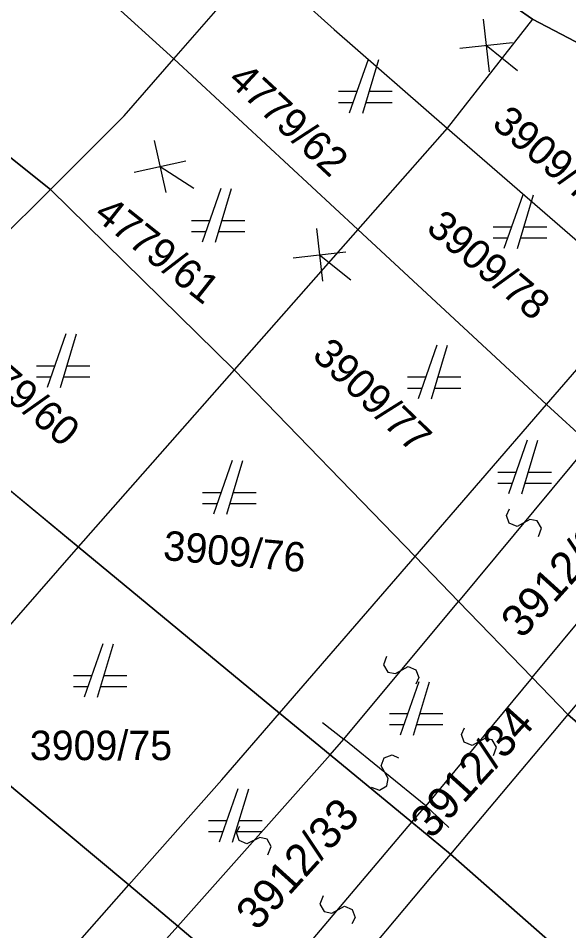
# Model space of a CAD drawing. Extents: x -266179 to -264727, y -1243225 to -1241702.
# Drawn here: x -264877.21 to -264856.64, y -1242530.28 to -1242496.2 of the extents above; entities that cross this region are included whole.
import ezdxf

# ---------------------------------------------------------------- set-up
doc = ezdxf.new("R2010")
doc.units = 0
for name, color, linetype in [('Vrstva 1', 7, 'Continuous'), ('Vrstva 2', 7, 'Continuous'), ('Vrstva 21', 7, 'Continuous')]:
    doc.layers.add(name, color=color, linetype=linetype)

msp = doc.modelspace()

# ---------------------------------------------------------------- linework, layer by layer
at = {"layer": 'Vrstva 1'}
for p, q in [((-264871.4, -1242497.72), (-264891.01, -1242479.86)), ((-264891.01, -1242479.86), (-264871.4, -1242497.72)), ((-264876.01, -1242502.59), (-264902.6, -1242481.43)), ((-264902.6, -1242481.43), (-264876.01, -1242502.59)), ((-264871.4, -1242497.72), (-264868.22, -1242494.08)), ((-264868.22, -1242494.08), (-264865.41, -1242496.62)), ((-264858.61, -1242495.81), (-264857.99, -1242496.23)), ((-264857.99, -1242496.23), (-264861.18, -1242500.3)), ((-264849.09, -1242500.94), (-264857.99, -1242496.23)), ((-264865.41, -1242496.62), (-264861.18, -1242500.3)), ((-264873.25, -1242499.84), (-264871.4, -1242497.72)), ((-264864.52, -1242504.09), (-264871.4, -1242497.72)), ((-264871.4, -1242497.72), (-264864.52, -1242504.09)), ((-264864.14, -1242497.74), (-264864.84, -1242499.74)), ((-264864.34, -1242499.74), (-264863.74, -1242497.74)), ((-264864.56, -1242498.94), (-264865.24, -1242498.94)), ((-264863.24, -1242498.94), (-264864.1, -1242498.94)), ((-264865.24, -1242499.34), (-264864.7, -1242499.34)), ((-264864.22, -1242499.34), (-264863.24, -1242499.34)), ((-264876.01, -1242502.59), (-264873.25, -1242499.84)), ((-264861.18, -1242500.3), (-264864.52, -1242504.09)), ((-264861.18, -1242500.3), (-264853.96, -1242506.57)), ((-264882.88, -1242509.42), (-264876.01, -1242502.59)), ((-264869.14, -1242509.33), (-264876.01, -1242502.59)), ((-264876.01, -1242502.59), (-264869.14, -1242509.33)), ((-264869.64, -1242502.56), (-264870.34, -1242504.56)), ((-264869.84, -1242504.56), (-264869.24, -1242502.56)), ((-264858.36, -1242502.8), (-264859.06, -1242504.8)), ((-264858.56, -1242504.8), (-264857.96, -1242502.8)), ((-264870.06, -1242503.76), (-264870.74, -1242503.76)), ((-264868.74, -1242503.76), (-264869.6, -1242503.76)), ((-264864.52, -1242504.09), (-264869.14, -1242509.33)), ((-264857.47, -1242510.62), (-264864.52, -1242504.09)), ((-264864.52, -1242504.09), (-264857.47, -1242510.62)), ((-264858.78, -1242504), (-264859.46, -1242504)), ((-264857.46, -1242504), (-264858.32, -1242504)), ((-264870.74, -1242504.16), (-264870.2, -1242504.16)), ((-264869.72, -1242504.16), (-264868.74, -1242504.16)), ((-264859.46, -1242504.4), (-264858.92, -1242504.4)), ((-264858.44, -1242504.4), (-264857.46, -1242504.4)), ((-264857.47, -1242510.62), (-264853.96, -1242506.57)), ((-264875.43, -1242507.99), (-264876.13, -1242509.99)), ((-264875.63, -1242509.99), (-264875.03, -1242507.99)), ((-264861.57, -1242508.41), (-264862.27, -1242510.41)), ((-264861.77, -1242510.41), (-264861.17, -1242508.41)), ((-264875.85, -1242509.19), (-264876.53, -1242509.19)), ((-264874.53, -1242509.19), (-264875.39, -1242509.19)), ((-264874.97, -1242515.94), (-264882.88, -1242509.42)), ((-264882.88, -1242509.42), (-264874.97, -1242515.94)), ((-264869.14, -1242509.33), (-264874.97, -1242515.94)), ((-264862.38, -1242516.3), (-264869.14, -1242509.33)), ((-264869.14, -1242509.33), (-264862.38, -1242516.3)), ((-264876.53, -1242509.59), (-264875.99, -1242509.59)), ((-264875.51, -1242509.59), (-264874.53, -1242509.59)), ((-264861.99, -1242509.61), (-264862.67, -1242509.61)), ((-264860.67, -1242509.61), (-264861.53, -1242509.61)), ((-264862.67, -1242510.01), (-264862.13, -1242510.01)), ((-264861.65, -1242510.01), (-264860.67, -1242510.01)), ((-264862.38, -1242516.3), (-264857.47, -1242510.62)), ((-264855.87, -1242512.1), (-264857.47, -1242510.62)), ((-264857.47, -1242510.62), (-264855.87, -1242512.1)), ((-264858.19, -1242511.96), (-264858.89, -1242513.96)), ((-264858.39, -1242513.96), (-264857.79, -1242511.96)), ((-264869.22, -1242512.72), (-264869.92, -1242514.72)), ((-264869.42, -1242514.72), (-264868.82, -1242512.72)), ((-264858.61, -1242513.16), (-264859.29, -1242513.16)), ((-264857.29, -1242513.16), (-264858.15, -1242513.16)), ((-264859.29, -1242513.56), (-264858.75, -1242513.56)), ((-264858.27, -1242513.56), (-264857.29, -1242513.56)), ((-264869.64, -1242513.92), (-264870.32, -1242513.92)), ((-264868.32, -1242513.92), (-264869.18, -1242513.92)), ((-264870.32, -1242514.32), (-264869.78, -1242514.32)), ((-264869.3, -1242514.32), (-264868.32, -1242514.32)), ((-264874.97, -1242515.94), (-264880.57, -1242522.31)), ((-264867.45, -1242522.15), (-264874.97, -1242515.94)), ((-264874.97, -1242515.94), (-264867.45, -1242522.15)), ((-264867.45, -1242522.15), (-264862.38, -1242516.3)), ((-264860.76, -1242517.98), (-264862.38, -1242516.3)), ((-264862.38, -1242516.3), (-264860.76, -1242517.98)), ((-264852.06, -1242516.73), (-264856.67, -1242522.2)), ((-264858.01, -1242520.82), (-264860.76, -1242517.98)), ((-264860.76, -1242517.98), (-264858.01, -1242520.82)), ((-264874.05, -1242519.56), (-264874.75, -1242521.56)), ((-264874.25, -1242521.56), (-264873.65, -1242519.56)), ((-264874.47, -1242520.76), (-264875.15, -1242520.76)), ((-264873.15, -1242520.76), (-264874.01, -1242520.76)), ((-264862.24, -1242520.98), (-264862.94, -1242522.98)), ((-264862.44, -1242522.98), (-264861.84, -1242520.98)), ((-264856.67, -1242522.2), (-264858.01, -1242520.82)), ((-264858.01, -1242520.82), (-264856.67, -1242522.2)), ((-264875.15, -1242521.16), (-264874.61, -1242521.16)), ((-264874.13, -1242521.16), (-264873.15, -1242521.16)), ((-264869.6, -1242524.64), (-264867.45, -1242522.15)), ((-264865.56, -1242523.71), (-264867.45, -1242522.15)), ((-264867.45, -1242522.15), (-264865.56, -1242523.71)), ((-264873.08, -1242528.57), (-264880.57, -1242522.31)), ((-264880.57, -1242522.31), (-264873.08, -1242528.57)), ((-264862.66, -1242522.18), (-264863.34, -1242522.18)), ((-264861.34, -1242522.18), (-264862.2, -1242522.18)), ((-264856.67, -1242522.2), (-264857.25, -1242522.89)), ((-264848.98, -1242528.95), (-264856.67, -1242522.2)), ((-264856.67, -1242522.2), (-264848.98, -1242528.95)), ((-264863.34, -1242522.58), (-264862.8, -1242522.58)), ((-264862.32, -1242522.58), (-264861.34, -1242522.58)), ((-264857.25, -1242522.89), (-264861.06, -1242527.42)), ((-264862.5, -1242526.23), (-264865.56, -1242523.71)), ((-264865.56, -1242523.71), (-264862.5, -1242526.23)), ((-264873.08, -1242528.57), (-264869.6, -1242524.64)), ((-264869, -1242524.98), (-264869.7, -1242526.98)), ((-264869.2, -1242526.98), (-264868.6, -1242524.98)), ((-264869.42, -1242526.18), (-264870.1, -1242526.18)), ((-264868.1, -1242526.18), (-264868.96, -1242526.18)), ((-264861.06, -1242527.42), (-264862.5, -1242526.23)), ((-264862.5, -1242526.23), (-264861.06, -1242527.42)), ((-264870.1, -1242526.58), (-264869.56, -1242526.58)), ((-264869.08, -1242526.58), (-264868.1, -1242526.58)), ((-264861.06, -1242527.42), (-264861.8, -1242528.29)), ((-264853.43, -1242534.12), (-264861.06, -1242527.42)), ((-264861.06, -1242527.42), (-264853.43, -1242534.12)), ((-264861.8, -1242528.29), (-264866.6, -1242534)), ((-264878.94, -1242535.21), (-264873.08, -1242528.57)), ((-264871.25, -1242530.11), (-264873.08, -1242528.57)), ((-264873.08, -1242528.57), (-264871.25, -1242530.11)), ((-264868.06, -1242532.78), (-264871.25, -1242530.11)), ((-264871.25, -1242530.11), (-264868.06, -1242532.78))]:
    msp.add_line(p, q, dxfattribs=at)
at = {"layer": 'Vrstva 2'}
for p, q in [((-264855.87, -1242512.1), (-264860.76, -1242517.98)), ((-264858.01, -1242520.82), (-264852.99, -1242514.77)), ((-264865.04, -1242523.13), (-264860.76, -1242517.98)), ((-264858.01, -1242520.82), (-264861.98, -1242525.62)), ((-264865.84, -1242522.5), (-264865.04, -1242523.13)), ((-264865.56, -1242523.71), (-264865.04, -1242523.13)), ((-264861.98, -1242525.62), (-264865.04, -1242523.13)), ((-264865.56, -1242523.71), (-264871.25, -1242530.11)), ((-264862.5, -1242526.23), (-264861.98, -1242525.62)), ((-264861.12, -1242526.42), (-264861.98, -1242525.62)), ((-264868.06, -1242532.78), (-264862.5, -1242526.23)), ((-264871.25, -1242530.11), (-264877.15, -1242536.72))]:
    msp.add_line(p, q, dxfattribs=at)
for points in [[(-264857.77, -1242515.558), (-264857.657, -1242515.249), (-264857.817, -1242514.973), (-264858.099, -1242514.921), (-264858.572, -1242515.177), (-264858.867, -1242515.063), (-264858.972, -1242514.767), (-264858.86, -1242514.522)], [(-264863.445, -1242520.037), (-264863.558, -1242520.346), (-264863.398, -1242520.622), (-264863.116, -1242520.674), (-264862.643, -1242520.418), (-264862.348, -1242520.533), (-264862.243, -1242520.828), (-264862.355, -1242521.073)], [(-264859.449, -1242523.737), (-264859.336, -1242523.428), (-264859.497, -1242523.152), (-264859.779, -1242523.1), (-264860.252, -1242523.358), (-264860.547, -1242523.244), (-264860.653, -1242522.948), (-264860.541, -1242522.703)], [(-264864.022, -1242524.925), (-264863.712, -1242525.036), (-264863.437, -1242524.872), (-264863.388, -1242524.59), (-264863.65, -1242524.119), (-264863.538, -1242523.823), (-264863.244, -1242523.715), (-264862.998, -1242523.825)], [(-264867.878, -1242527.446), (-264867.754, -1242527.141), (-264867.905, -1242526.859), (-264868.185, -1242526.798), (-264868.667, -1242527.039), (-264868.957, -1242526.914), (-264869.053, -1242526.615), (-264868.932, -1242526.374)], [(-264865.819, -1242528.982), (-264865.936, -1242529.289), (-264865.779, -1242529.567), (-264865.497, -1242529.622), (-264865.021, -1242529.37), (-264864.728, -1242529.488), (-264864.626, -1242529.785), (-264864.741, -1242530.028)]]:
    msp.add_lwpolyline(points, dxfattribs=at)
at = {"layer": 'Vrstva 21'}
for p, q in [((-264858.61, -1242495.81), (-264857.99, -1242496.23)), ((-264857.99, -1242496.23), (-264858.61, -1242495.81)), ((-264859.837, -1242496.227), (-264859.615, -1242498.194)), ((-264857.99, -1242496.23), (-264849.09, -1242500.94)), ((-264849.09, -1242500.94), (-264857.99, -1242496.23)), ((-264860.71, -1242497.322), (-264858.742, -1242497.099)), ((-264859.726, -1242497.21), (-264858.553, -1242498.145)), ((-264872.128, -1242500.768), (-264871.699, -1242502.701)), ((-264872.88, -1242501.949), (-264870.947, -1242501.52)), ((-264871.913, -1242501.735), (-264870.648, -1242502.54)), ((-264866.069, -1242504.048), (-264865.846, -1242506.015)), ((-264866.941, -1242505.142), (-264864.974, -1242504.92)), ((-264865.958, -1242505.031), (-264864.784, -1242505.966))]:
    msp.add_line(p, q, dxfattribs=at)

# ---------------------------------------------------------------- texts
at = {"layer": 'Vrstva 1'}
for s, height, rotation, p in [('4779/62', 1.1, 317.1321, (-264869.428, -1242498.573)), ('3909/79', 1.1, 319.5386, (-264859.557, -1242500.212)), ('4779/61', 1.1, 321.6012, (-264874.432, -1242503.628)), ('3909/78', 1.1, 319.9396, (-264862.013, -1242504.118)), ('4779/60', 1.1, 319.3667, (-264879.559, -1242508.798)), ('3909/77', 1.1, 316.2727, (-264866.271, -1242508.84)), ('3912/35', 1.2, 47.842, (-264858.387, -1242519.413)), ('3909/76', 1.1, 355.0047, (-264871.821, -1242516.429)), ('3912/34', 1.2, 47.842, (-264861.767, -1242526.893)), ('3909/75', 1.1, 359.9894, (-264876.778, -1242523.909)), ('3912/33', 1.2, 47.842, (-264868.287, -1242530.323))]:
    msp.add_text(s, height=height, rotation=rotation, dxfattribs=at).set_placement(p)

doc.saveas('drawing.dxf')
